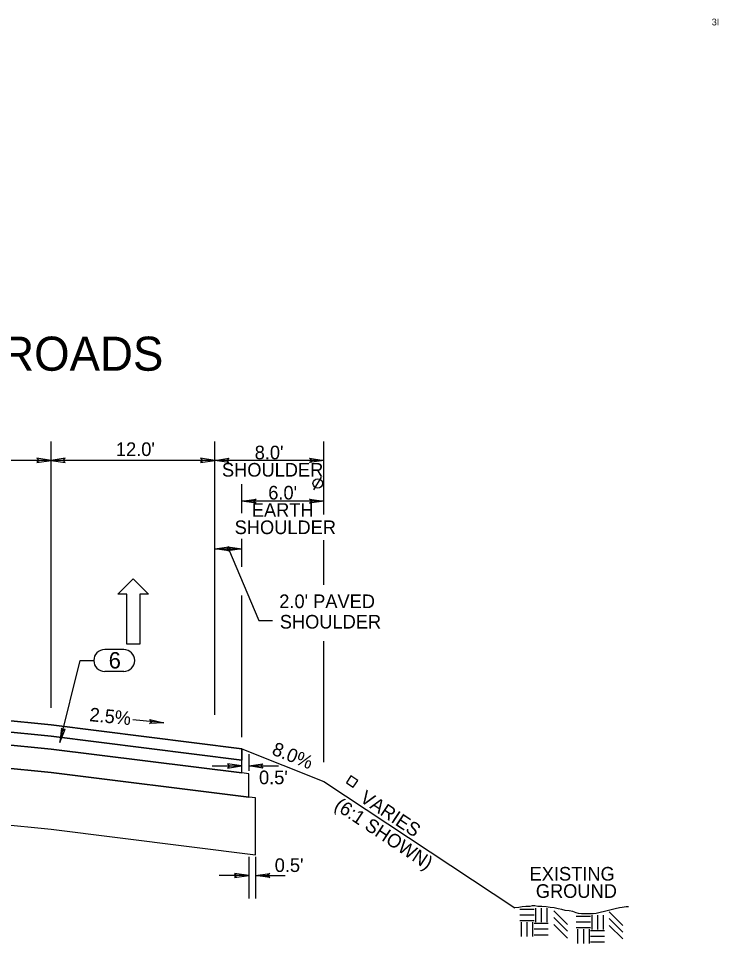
# Model space of a CAD drawing. Extents: x 2003207 to 2014043, y 843846 to 860154.
# Drawn here: x 2013730.7 to 2013782, y 843881.5 to 843949.4 of the extents above; entities that cross this region are included whole.
import ezdxf

# ---------------------------------------------------------------- set-up
doc = ezdxf.new("R2010")
doc.units = 0
for name, color, linetype in [('RD_EX_Road_txCode', 7, 'Continuous'), ('RD_QTY_Base_Course', 7, 'Continuous'), ('RD_QTY_ConcPave', 7, 'Continuous'), ('RD_QTY_Intermediate', 7, 'Continuous'), ('RD_QTY_PermVeg', 7, 'Continuous'), ('RD_QTY_Surf_Course', 7, 'Continuous'), ('RD_SHT_TX', 7, 'Continuous'), ('RD_TX_Misc1', 7, 'Continuous'), ('RD_TX_Misc2', 7, 'Continuous'), ('RD_TX_TypSect', 7, 'Continuous'), ('RD_XS_ExGround', 7, 'Continuous')]:
    doc.layers.add(name, color=color, linetype=linetype)

msp = doc.modelspace()

# ---------------------------------------------------------------- linework, layer by layer
at = {"layer": 'RD_EX_Road_txCode'}
msp.add_lwpolyline([(2013754.699, 843893.308), (2013755.199, 843892.977), (2013755.531, 843893.477), (2013755.031, 843893.808)], close=True, dxfattribs=at)
at = {"layer": 'RD_QTY_Base_Course'}
for p, q in [((2013733.048, 843895.779), (2013707.048, 843898.379)), ((2013707.048, 843896.674), (2013733.048, 843894.074)), ((2013733.048, 843894.074), (2013707.048, 843896.674)), ((2013747.048, 843894.029), (2013733.048, 843895.779)), ((2013733.048, 843894.074), (2013747.548, 843892.262)), ((2013747.548, 843892.262), (2013733.048, 843894.074)), ((2013747.548, 843893.967), (2013747.048, 843894.029)), ((2013747.548, 843892.262), (2013747.548, 843893.967)), ((2013707.048, 843892.507), (2013733.048, 843889.907)), ((2013707.048, 843892.507), (2013733.048, 843889.907)), ((2013748.048, 843892.199), (2013747.548, 843892.262)), ((2013748.048, 843892.199), (2013747.548, 843892.262)), ((2013748.048, 843888.032), (2013748.048, 843892.199)), ((2013748.048, 843888.032), (2013748.048, 843892.199)), ((2013733.048, 843889.907), (2013748.048, 843888.032)), ((2013733.048, 843889.907), (2013748.048, 843888.032))]:
    msp.add_line(p, q, dxfattribs=at)
at = {"layer": 'RD_QTY_ConcPave'}
for p, q in [((2013707.048, 843896.674), (2013733.048, 843894.074)), ((2013733.048, 843894.074), (2013747.548, 843892.262)), ((2013747.548, 843893.967), (2013747.048, 843894.029)), ((2013747.548, 843892.262), (2013747.548, 843893.967))]:
    msp.add_line(p, q, dxfattribs=at)
at = {"layer": 'RD_QTY_Intermediate'}
for p, q in [((2013733.048, 843896.726), (2013709.024, 843899.128)), ((2013707.048, 843898.379), (2013733.048, 843895.779)), ((2013707.048, 843898.379), (2013733.048, 843895.779)), ((2013747.048, 843894.976), (2013733.048, 843896.726)), ((2013733.048, 843895.779), (2013747.048, 843894.029)), ((2013733.048, 843895.779), (2013747.048, 843894.029)), ((2013747.048, 843894.029), (2013747.048, 843894.976)), ((2013747.048, 843894.029), (2013747.048, 843894.976))]:
    msp.add_line(p, q, dxfattribs=at)
at = {"layer": 'RD_QTY_PermVeg'}
for p, q in [((2013747.048, 843895.809), (2013753.048, 843893.409)), ((2013753.048, 843893.409), (2013767.048, 843884.131))]:
    msp.add_line(p, q, dxfattribs=at)
at = {"layer": 'RD_QTY_Surf_Course'}
for p, q in [((2013707.048, 843899.326), (2013733.048, 843896.726)), ((2013709.024, 843899.128), (2013733.048, 843896.726)), ((2013721.048, 843898.759), (2013733.048, 843897.559)), ((2013733.048, 843897.559), (2013721.048, 843898.759)), ((2013733.048, 843897.559), (2013747.048, 843895.809)), ((2013747.048, 843895.809), (2013733.048, 843897.559)), ((2013733.048, 843896.726), (2013747.048, 843894.976)), ((2013733.048, 843896.726), (2013747.048, 843894.976)), ((2013747.048, 843895.809), (2013747.048, 843894.976)), ((2013747.048, 843894.976), (2013747.048, 843895.809))]:
    msp.add_line(p, q, dxfattribs=at)
at = {"layer": 'RD_TX_Misc2'}
for p, q in [((2013738.381, 843903.08), (2013736.981, 843903.08)), ((2013738.381, 843901.48), (2013736.981, 843901.48))]:
    msp.add_line(p, q, dxfattribs=at)
for centre, start, end in [((2013736.981, 843902.28), 90, 270), ((2013738.381, 843902.28), 270, 90)]:
    msp.add_arc(centre, 0.8, start, end, dxfattribs=at)
at = {"layer": 'RD_TX_TypSect'}
for p, q in [((2013733.048, 843898.816), (2013733.048, 843918.354)), ((2013745.048, 843898.301), (2013745.048, 843918.354)), ((2013753.048, 843912.989), (2013753.048, 843918.354)), ((2013733.048, 843916.963), (2013721.048, 843916.963)), ((2013745.048, 843916.963), (2013733.048, 843916.963)), ((2013753.048, 843916.963), (2013745.048, 843916.963)), ((2013747.048, 843913.092), (2013747.048, 843915.221)), ((2013752.321, 843914.795), (2013752.887, 843915.739)), ((2013753.048, 843913.963), (2013747.048, 843913.963)), ((2013747.048, 843909.162), (2013747.048, 843911.209)), ((2013753.048, 843907.823), (2013753.048, 843911.106)), ((2013745.048, 843910.463), (2013747.048, 843910.463)), ((2013747.048, 843896.663), (2013747.048, 843907.058)), ((2013753.048, 843894.828), (2013753.048, 843903.709)), ((2013741.32, 843897.696), (2013739.043, 843897.924)), ((2013747.548, 843895.403), (2013747.548, 843894.175)), ((2013744.85, 843894.544), (2013747.018, 843894.544)), ((2013747.548, 843894.544), (2013749.715, 843894.544)), ((2013747.548, 843887.875), (2013747.548, 843884.831)), ((2013748.048, 843887.875), (2013748.048, 843884.831)), ((2013747.548, 843886.503), (2013745.38, 843886.503)), ((2013748.048, 843886.503), (2013750.215, 843886.503))]:
    msp.add_line(p, q, dxfattribs=at)
for points in [[(2013733.048, 843916.963), (2013732.009, 843917.113), (2013732.169, 843916.963), (2013732.009, 843916.813)], [(2013733.048, 843916.963), (2013734.087, 843916.813), (2013733.927, 843916.963), (2013734.087, 843917.113)], [(2013745.048, 843916.963), (2013744.009, 843917.113), (2013744.169, 843916.963), (2013744.009, 843916.813)], [(2013745.048, 843916.963), (2013746.087, 843917.113), (2013745.927, 843916.963), (2013746.087, 843916.813)], [(2013753.048, 843916.963), (2013752.009, 843916.813), (2013752.169, 843916.963), (2013752.009, 843917.113)], [(2013747.048, 843913.963), (2013748.087, 843914.113), (2013747.927, 843913.963), (2013748.087, 843913.813)], [(2013753.048, 843913.963), (2013752.009, 843913.813), (2013752.169, 843913.963), (2013752.009, 843914.113)], [(2013745.048, 843910.463), (2013746.087, 843910.613), (2013745.927, 843910.463), (2013746.087, 843910.313)], [(2013747.048, 843910.463), (2013746.009, 843910.313), (2013746.169, 843910.463), (2013746.009, 843910.613)], [(2013739.552, 843903.471), (2013738.592, 843903.471), (2013738.592, 843907.14), (2013737.941, 843907.14), (2013739.072, 843908.271), (2013740.203, 843907.14), (2013739.552, 843907.14)], [(2013741.32, 843897.696), (2013740.271, 843897.65), (2013740.445, 843897.784), (2013740.301, 843897.949)], [(2013733.7, 843896.266), (2013734.093, 843897.24), (2013733.909, 843897.12), (2013733.802, 843897.311)], [(2013747.018, 843894.544), (2013745.979, 843894.694), (2013746.139, 843894.544), (2013745.979, 843894.394)], [(2013747.548, 843894.544), (2013748.587, 843894.694), (2013748.427, 843894.544), (2013748.587, 843894.394)], [(2013747.548, 843886.503), (2013746.509, 843886.653), (2013746.669, 843886.503), (2013746.509, 843886.353)], [(2013748.048, 843886.503), (2013749.087, 843886.653), (2013748.927, 843886.503), (2013749.087, 843886.353)]]:
    msp.add_lwpolyline(points, close=True, dxfattribs=at)
for points in [[(2013746.048, 843910.463), (2013748.288, 843905.217), (2013749.276, 843905.217)], [(2013733.7, 843896.266), (2013735.172, 843902.28), (2013736.181, 843902.28)]]:
    msp.add_lwpolyline(points, dxfattribs=at)
msp.add_circle((2013752.604, 843915.267), 0.35, dxfattribs=at)
at = {"layer": 'RD_XS_ExGround'}
for p, q in [((2013768.461, 843884.018), (2013767.42, 843884.018)), ((2013768.558, 843884.115), (2013768.558, 843883.074)), ((2013768.974, 843884.115), (2013768.974, 843883.074)), ((2013769.391, 843884.115), (2013769.391, 843883.074)), ((2013768.461, 843883.602), (2013767.42, 843883.602)), ((2013770.914, 843882.924), (2013769.914, 843883.924)), ((2013770.914, 843882.424), (2013769.914, 843883.424)), ((2013772.598, 843883.5), (2013771.556, 843883.5)), ((2013772.694, 843883.597), (2013772.694, 843882.555)), ((2013773.111, 843883.597), (2013773.111, 843882.555)), ((2013773.527, 843883.597), (2013773.527, 843882.555)), ((2013774.982, 843882.851), (2013773.982, 843883.851)), ((2013774.982, 843882.351), (2013773.982, 843883.351)), ((2013768.461, 843883.185), (2013767.42, 843883.185)), ((2013767.524, 843883.081), (2013767.524, 843882.039)), ((2013767.94, 843883.081), (2013767.94, 843882.039)), ((2013768.357, 843883.081), (2013768.357, 843882.039)), ((2013769.503, 843882.977), (2013768.461, 843882.977)), ((2013770.914, 843881.924), (2013769.914, 843882.924)), ((2013772.598, 843883.083), (2013771.556, 843883.083)), ((2013772.598, 843882.667), (2013771.556, 843882.667)), ((2013774.982, 843881.851), (2013773.982, 843882.851)), ((2013769.503, 843882.56), (2013768.461, 843882.56)), ((2013769.503, 843882.143), (2013768.461, 843882.143)), ((2013771.66, 843882.562), (2013771.66, 843881.521)), ((2013772.077, 843882.562), (2013772.077, 843881.521)), ((2013772.493, 843882.562), (2013772.493, 843881.521)), ((2013773.639, 843882.458), (2013772.598, 843882.458)), ((2013773.639, 843882.042), (2013772.598, 843882.042)), ((2013773.639, 843881.625), (2013772.598, 843881.625))]:
    msp.add_line(p, q, dxfattribs=at)
msp.add_lwpolyline([(2013775.386, 843884.204), (2013775.211, 843884.204), (2013774.918, 843884.168), (2013774.735, 843884.131), (2013774.405, 843884.058), (2013774.113, 843883.984), (2013773.82, 843883.911), (2013773.637, 843883.874), (2013773.307, 843883.801), (2013773.014, 843883.728), (2013772.795, 843883.691), (2013772.612, 843883.691), (2013772.392, 843883.691), (2013772.173, 843883.691), (2013771.953, 843883.691), (2013771.733, 843883.728), (2013771.55, 843883.765), (2013771.294, 843883.874), (2013771.038, 843883.911), (2013770.745, 843883.948), (2013770.489, 843884.021), (2013770.233, 843884.058), (2013769.94, 843884.131), (2013769.647, 843884.168), (2013769.354, 843884.204), (2013769.025, 843884.241), (2013768.732, 843884.241), (2013768.512, 843884.277), (2013768.329, 843884.277), (2013768.146, 843884.241), (2013767.853, 843884.241), (2013767.597, 843884.204), (2013767.341, 843884.168), (2013767.048, 843884.131)], dxfattribs=at)

# ---------------------------------------------------------------- texts
at = {"layer": 'RD_SHT_TX'}
msp.add_text('3I', height=0.5, dxfattribs=at).set_placement((2013781.49, 843948.867))
at = {"layer": 'RD_TX_Misc1'}
msp.add_text('COLLECTOR ROADS', height=2.5, dxfattribs=at).set_placement((2013708.031, 843923.537))
at = {"layer": 'RD_TX_Misc2'}
msp.add_text('6', height=1.2, dxfattribs=at).set_placement((2013737.274, 843901.695))
at = {"layer": 'RD_TX_TypSect'}
for s, p in [("12.0'", (2013737.802, 843917.28)), ("8.0'", (2013747.979, 843917.038)), ('SHOULDER', (2013745.579, 843915.77)), ("6.0'", (2013748.973, 843914.088)), ('EARTH', (2013747.768, 843912.82)), ('SHOULDER', (2013746.509, 843911.552)), ("2.0' PAVED", (2013749.78, 843906.123)), ('SHOULDER', (2013749.82, 843904.623)), ("0.5'", (2013748.295, 843893.205)), ("0.5'", (2013749.446, 843886.767)), ('EXISTING', (2013768.136, 843886.136)), ('GROUND', (2013768.593, 843884.868))]:
    msp.add_text(s, height=1, dxfattribs=at).set_placement(p)
for s, rotation, p in [('2.5%', 354.28941, (2013735.827, 843897.836)), ('8.0%', 338.19859, (2013749.171, 843895.408)), ('VARIES', 326.46577, (2013755.618, 843891.987)), ('(6:1 SHOWN)', 326.46577, (2013753.733, 843891.437))]:
    msp.add_text(s, height=1, rotation=rotation, dxfattribs=at).set_placement(p)

doc.saveas('drawing.dxf')
